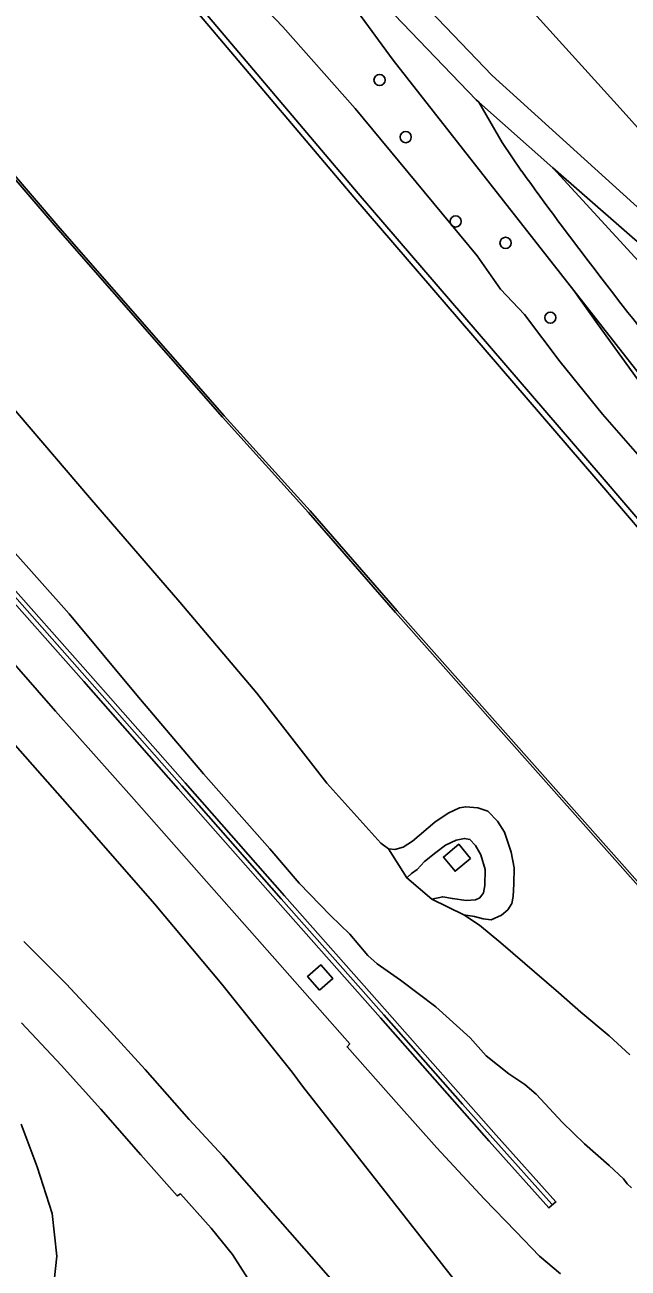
# Model space of a CAD drawing. Extents: x 157445 to 158888, y 383061 to 384688.
# Drawn here: x 157837.3 to 157890.3, y 383198.3 to 383307.4 of the extents above; entities that cross this region are included whole.
import ezdxf

# ---------------------------------------------------------------- set-up
doc = ezdxf.new("R2010")
doc.units = 0
for name, color, linetype in [('IMGEO_Berm_groen', 7, 'Continuous'), ('IMGEO_Boom', 7, 'Continuous'), ('IMGEO_Erf', 7, 'Continuous'), ('IMGEO_Geluidsscherm', 7, 'Continuous'), ('IMGEO_Grasland_overig', 7, 'Continuous'), ('IMGEO_Groenvoorziening', 7, 'Continuous'), ('IMGEO_Hek', 7, 'Continuous'), ('IMGEO_Kademuur', 7, 'Continuous'), ('IMGEO_Muur', 7, 'Continuous'), ('IMGEO_Oever', 7, 'Continuous'), ('IMGEO_Rijbaan_autoweg', 7, 'Continuous'), ('IMGEO_Terreindeel_gesloten', 7, 'Continuous'), ('IMGEO_Waterloop', 7, 'Continuous')]:
    doc.layers.add(name, color=color, linetype=linetype)

msp = doc.modelspace()

# ---------------------------------------------------------------- linework, layer by layer
at = {"layer": 'IMGEO_Berm_groen'}
for points in [[(157890.57, 383205.36), (157890.21, 383205.72), (157889.87, 383206.16), (157888.62, 383207.33), (157886.46, 383209.23), (157884.53, 383211.11), (157882.21, 383213.59), (157881.21, 383214.42), (157879.81, 383215.37), (157877.84, 383216.96), (157876.41, 383218.52), (157873.41, 383221.26), (157870.32, 383223.58), (157868.26, 383225.03), (157867.44, 383225.75), (157865.87, 383227.61), (157864.18, 383229.25), (157861.42, 383232.09), (157858.83, 383235.11), (157853.02, 383241.69), (157847.18, 383248.59), (157841.24, 383255.72), (157836.02, 383261.59)], [(157835.18, 383259.26), (157843.11, 383250.32), (157851.41, 383240.91), (157860.14, 383230.98), (157869.14, 383220.8), (157878.7, 383209.99), (157883.95, 383204.13), (157883.34, 383203.61), (157878.1, 383209.46), (157868.54, 383220.27), (157859.54, 383230.45), (157850.81, 383240.38), (157842.51, 383249.79), (157834.57, 383258.73)], [(157833.36, 383254.79), (157840.02, 383247.2), (157846.7, 383239.7), (157853.28, 383232.23), (157859.72, 383224.97), (157865.86, 383218), (157865.62, 383217.73), (157870.16, 383212.61), (157873.5, 383208.87), (157877.64, 383204.41), (157880.42, 383201.52), (157882.51, 383199.38), (157884.35, 383197.83)], [(157875.28, 383196.98), (157867.89, 383206.43), (157861.72, 383214.3), (157860.81, 383215.52), (157854.64, 383223.23), (157848.71, 383230.28), (157842.62, 383237.27), (157836.04, 383244.69)], [(157837.24, 383226.98), (157840.96, 383223.26), (157844.53, 383219.43), (157847.9, 383215.75), (157851.77, 383211.37), (157854.71, 383208.17), (157868.99, 383191.92)], [(157856.9, 383197.42), (157855.57, 383199.51), (157853.69, 383201.82), (157851.01, 383204.83), (157850.72, 383204.65), (157847.52, 383208.25), (157844, 383212.26), (157840.54, 383216.13), (157837.05, 383219.83)], [(157837.02, 383210.96), (157838.43, 383207.21), (157839.73, 383203.11), (157840.14, 383199.38), (157839.65, 383194.77)]]:
    msp.add_lwpolyline(points, dxfattribs=at)
msp.add_lwpolyline([(157863.21, 383222.72), (157862.16, 383223.92), (157863.32, 383224.93), (157864.37, 383223.73)], close=True, dxfattribs=at)
at = {"layer": 'IMGEO_Boom'}
for centre in [(157868.47, 383302.57), (157870.77, 383297.56), (157875.15, 383290.16), (157879.53, 383288.28), (157883.46, 383281.72)]:
    msp.add_circle(centre, 0.489, dxfattribs=at)
at = {"layer": 'IMGEO_Erf'}
msp.add_lwpolyline([(157849.7, 383344.14), (157889.59, 383300.09), (157949.89, 383232.91), (157999.1, 383263.08), (158003.18, 383265.58), (157976.61, 383304.58), (157965.54, 383320.73)], dxfattribs=at)
at = {"layer": 'IMGEO_Geluidsscherm'}
msp.add_lwpolyline([(157809.03, 383288.44), (157813.18, 383283.8), (157819.5, 383276.57), (157826.51, 383268.67), (157834.87, 383259), (157842.81, 383250.05), (157851.11, 383240.64), (157859.83, 383230.72), (157868.84, 383220.54), (157875.76, 383212.7), (157878.4, 383209.72), (157883.59, 383203.94)], dxfattribs=at)
at = {"layer": 'IMGEO_Grasland_overig'}
for points in [[(157890.43, 383217.04), (157888.62, 383218.69), (157886.15, 383220.79), (157884.18, 383222.51), (157879.13, 383226.85), (157877.24, 383228.41), (157875.88, 383229.31), (157873.06, 383230.68), (157870.86, 383232.56), (157869.27, 383235.12), (157868.57, 383235.62), (157863.83, 383240.88), (157857.71, 383248.76), (157850.93, 383256.76), (157843.01, 383265.95), (157833.59, 383276.94)], [(157836.02, 383261.59), (157841.24, 383255.72), (157847.18, 383248.59), (157853.02, 383241.69), (157858.83, 383235.11), (157861.42, 383232.09), (157864.18, 383229.25), (157865.87, 383227.61), (157867.44, 383225.75), (157868.26, 383225.03), (157870.32, 383223.58), (157873.41, 383221.26), (157876.41, 383218.52), (157877.84, 383216.96), (157879.81, 383215.37), (157881.21, 383214.42), (157882.21, 383213.59), (157884.53, 383211.11), (157886.46, 383209.23), (157888.62, 383207.33), (157889.87, 383206.16), (157890.21, 383205.72), (157890.57, 383205.36)]]:
    msp.add_lwpolyline(points, dxfattribs=at)
at = {"layer": 'IMGEO_Groenvoorziening'}
for points in [[(157922.54, 383262.11), (157933.28, 383250), (157948.97, 383232.31), (157949.89, 383232.91), (157889.59, 383300.09), (157849.7, 383344.14), (157807.53, 383390.72), (157805.59, 383393), (157803.74, 383395.36), (157793.51, 383406.39), (157792.45, 383406.43), (157792.44, 383405.69), (157792.9, 383398.29), (157821.75, 383365.65), (157839.42, 383345.49), (157844.56, 383339.58), (157857.16, 383325.09), (157878.36, 383302.97), (157892.35, 383290.29), (157895.75, 383287.54), (157912.57, 383272.68)], [(157943.41, 383231.06), (157945.63, 383232.42), (157929.94, 383250), (157920.64, 383260.41), (157913.49, 383268.06), (157905.24, 383276.05), (157904.08, 383277.06), (157883.67, 383294.86), (157910.82, 383265.3), (157917.23, 383258.69), (157925.19, 383250), (157939.44, 383233.81), (157942.33, 383230.95), (157943.25, 383231.86), (157943.82, 383231.47)], [(157870.86, 383232.56), (157871.27, 383232.96), (157871.76, 383233.31), (157872.41, 383233.99), (157873.41, 383234.8), (157874.25, 383235.42), (157875.19, 383235.86), (157875.94, 383236.02), (157876.4, 383235.94), (157876.88, 383235.41), (157877.35, 383234.57), (157877.73, 383233.29), (157877.72, 383231.88), (157877.59, 383231.26), (157877.26, 383230.82), (157876.89, 383230.65), (157876.08, 383230.59), (157874.86, 383230.74), (157874.02, 383230.9), (157873.06, 383230.68), (157875.88, 383229.31), (157876.8, 383229.18), (157877.57, 383228.96), (157878.28, 383228.89), (157879.17, 383229.28), (157879.73, 383229.76), (157880.07, 383230.31), (157880.19, 383230.92), (157880.27, 383232.04), (157880.28, 383233.43), (157880.02, 383234.81), (157879.43, 383236.58), (157878.83, 383237.54), (157877.96, 383238.41), (157877.11, 383238.71), (157876.04, 383238.81), (157875.49, 383238.71), (157874.5, 383238.24), (157873.32, 383237.45), (157871.35, 383235.77), (157870.53, 383235.25), (157869.81, 383235.04), (157869.27, 383235.12)], [(157873.06, 383230.68), (157874.02, 383230.9), (157874.86, 383230.74), (157876.08, 383230.59), (157876.89, 383230.65), (157877.26, 383230.82), (157877.59, 383231.26), (157877.72, 383231.88), (157877.73, 383233.29), (157877.35, 383234.57), (157876.88, 383235.41), (157876.4, 383235.94), (157875.94, 383236.02), (157875.19, 383235.86), (157874.25, 383235.42), (157873.41, 383234.8), (157872.41, 383233.99), (157871.76, 383233.31), (157871.27, 383232.96), (157870.86, 383232.56)], [(157876.45, 383234.26), (157875.1, 383233.14), (157874.07, 383234.38), (157875.42, 383235.51)]]:
    msp.add_lwpolyline(points, close=True, dxfattribs=at)
for points in [[(157819.87, 383363.95), (157840.7, 383340.13), (157856.87, 383321.74), (157876.95, 383300.83), (157877.18, 383300.62), (157883.67, 383294.86), (157904.08, 383277.06), (157905.24, 383276.05), (157913.49, 383268.06), (157920.64, 383260.41), (157929.94, 383250), (157945.63, 383232.42), (157943.41, 383231.06), (157948.97, 383232.31), (157933.28, 383250), (157922.54, 383262.11), (157912.57, 383272.68), (157895.75, 383287.54), (157892.35, 383290.29), (157878.36, 383302.97), (157857.16, 383325.09), (157844.56, 383339.58), (157839.42, 383345.49), (157821.75, 383365.65)], [(157880.94, 383294.57), (157879.22, 383297.08), (157877.18, 383300.62), (157876.95, 383300.83), (157856.87, 383321.74), (157866.54, 383308.59), (157869.68, 383304.32), (157885.53, 383284.11), (157912.27, 383250), (157922.64, 383237.12), (157934.23, 383222.17), (157951.82, 383203.48), (157953.33, 383204.5)], [(157854.95, 383312.54), (157859.97, 383307.25), (157866.34, 383300.07), (157877.05, 383287.13), (157879.08, 383284.21), (157881.18, 383282), (157884.32, 383277.84), (157888.05, 383273.24), (157894.79, 383265.54), (157901.58, 383256.84), (157908.54, 383248.23), (157917.65, 383237.23), (157926.84, 383225.11), (157922.86, 383234.47), (157918.27, 383241.05), (157915.53, 383245.15), (157906.99, 383254.44), (157901.19, 383262.74), (157893.63, 383272.83), (157887.59, 383281.17), (157885.53, 383284.11), (157869.68, 383304.32), (157866.54, 383308.59)], [(157894.79, 383265.54), (157888.05, 383273.24), (157884.32, 383277.84), (157881.18, 383282), (157879.08, 383284.21), (157877.05, 383287.13), (157866.34, 383300.07), (157859.97, 383307.25), (157854.95, 383312.54)], [(157853.88, 383307.64), (157866.58, 383292.62), (157877.04, 383280.48), (157887.82, 383267.93), (157896.83, 383257.39)], [(157922.69, 383196.2), (157920.66, 383198.55), (157918.34, 383201.24), (157916.38, 383203.52), (157912.65, 383207.84), (157912.57, 383207.93), (157912.5, 383208.02), (157912.43, 383208.09), (157904.18, 383217.21), (157869.87, 383255.86), (157862.24, 383264.63), (157854.68, 383272.98), (157840.27, 383289.45), (157826.37, 383305.63)], [(157937.02, 383227.43), (157942.1, 383230.71), (157942.33, 383230.95), (157939.44, 383233.81), (157925.19, 383250), (157917.23, 383258.69), (157910.82, 383265.3), (157883.67, 383294.86), (157877.18, 383300.62), (157879.22, 383297.08), (157880.94, 383294.57)], [(157912.27, 383250), (157885.53, 383284.11), (157887.59, 383281.17), (157893.63, 383272.83)], [(157833.59, 383276.94), (157843.01, 383265.95), (157850.93, 383256.76), (157857.71, 383248.76), (157863.83, 383240.88), (157868.57, 383235.62), (157869.27, 383235.12), (157869.81, 383235.04), (157870.53, 383235.25), (157871.35, 383235.77), (157873.32, 383237.45), (157874.5, 383238.24), (157875.49, 383238.71), (157876.04, 383238.81), (157877.11, 383238.71), (157877.96, 383238.41), (157878.83, 383237.54), (157879.43, 383236.58), (157880.02, 383234.81), (157880.28, 383233.43), (157880.27, 383232.04), (157880.19, 383230.92), (157880.07, 383230.31), (157879.73, 383229.76), (157879.17, 383229.28), (157878.28, 383228.89), (157877.57, 383228.96), (157876.8, 383229.18), (157875.88, 383229.31), (157877.24, 383228.41), (157879.13, 383226.85), (157884.18, 383222.51), (157886.15, 383220.79), (157888.62, 383218.69), (157890.43, 383217.04)]]:
    msp.add_lwpolyline(points, dxfattribs=at)
msp.add_arc((158195.03, 383520.98), 387.18, 215.7854, 218.9817, dxfattribs=at)
msp.add_arc((158195.03, 383520.98), 387.18, 215.7854, 218.9817, dxfattribs=at)
at = {"layer": 'IMGEO_Hek'}
for points in [[(157889.59, 383300.09), (157849.7, 383344.14)], [(157949.89, 383232.91), (157889.59, 383300.09)]]:
    msp.add_lwpolyline(points, dxfattribs=at)
at = {"layer": 'IMGEO_Kademuur'}
for points in [[(157833.4, 383330.86), (157838.38, 383325.04), (157853.49, 383307.32), (157866.2, 383292.29), (157876.66, 383280.15), (157887.44, 383267.61), (157896.45, 383257.07), (157899.57, 383253.38), (157914.74, 383236.05), (157915.12, 383236.38), (157914.24, 383237.38), (157912.36, 383239.53), (157899.95, 383253.71), (157896.83, 383257.39), (157887.82, 383267.93), (157877.04, 383280.48), (157866.58, 383292.62), (157853.88, 383307.64), (157838.76, 383325.37), (157833.78, 383331.19)], [(157826.37, 383305.63), (157840.27, 383289.45), (157854.68, 383272.98), (157862.24, 383264.63), (157869.87, 383255.86), (157904.18, 383217.21), (157912.43, 383208.09), (157912.5, 383208.02), (157912.57, 383207.93), (157912.65, 383207.84), (157916.38, 383203.52), (157918.34, 383201.24), (157920.66, 383198.55), (157922.69, 383196.2)], [(157922.86, 383196.3), (157920.83, 383198.66), (157918.51, 383201.35), (157916.55, 383203.62), (157912.82, 383207.94), (157912.74, 383208.04), (157912.67, 383208.12), (157912.6, 383208.2), (157904.33, 383217.35), (157870.02, 383255.99), (157862.39, 383264.76), (157854.83, 383273.11), (157840.42, 383289.58), (157826.52, 383305.77)]]:
    msp.add_lwpolyline(points, dxfattribs=at)
at = {"layer": 'IMGEO_Muur'}
msp.add_lwpolyline([(157808.74, 383288.17), (157812.88, 383283.54), (157819.2, 383276.3), (157826.21, 383268.41), (157834.57, 383258.73), (157842.51, 383249.79), (157850.81, 383240.38), (157859.54, 383230.45), (157868.54, 383220.27), (157878.1, 383209.46), (157883.34, 383203.61), (157883.95, 383204.13), (157878.7, 383209.99), (157869.14, 383220.8), (157860.14, 383230.98), (157851.41, 383240.91), (157843.11, 383250.32), (157835.18, 383259.26), (157826.81, 383268.93), (157819.8, 383276.83), (157813.48, 383284.07), (157809.33, 383288.71)], close=True, dxfattribs=at)
at = {"layer": 'IMGEO_Oever'}
msp.add_lwpolyline([(157839.65, 383194.77), (157840.14, 383199.38), (157839.73, 383203.11), (157838.43, 383207.21), (157837.02, 383210.96)], dxfattribs=at)
at = {"layer": 'IMGEO_Rijbaan_autoweg'}
for points in [[(157884.35, 383197.83), (157882.51, 383199.38), (157880.42, 383201.52), (157877.64, 383204.41), (157873.5, 383208.87), (157870.16, 383212.61), (157865.62, 383217.73), (157865.86, 383218), (157859.72, 383224.97), (157853.28, 383232.23), (157846.7, 383239.7), (157840.02, 383247.2), (157833.36, 383254.79)], [(157836.04, 383244.69), (157842.62, 383237.27), (157848.71, 383230.28), (157854.64, 383223.23), (157860.81, 383215.52), (157861.72, 383214.3), (157867.89, 383206.43), (157875.28, 383196.98)], [(157868.99, 383191.92), (157854.71, 383208.17), (157851.77, 383211.37), (157847.9, 383215.75), (157844.53, 383219.43), (157840.96, 383223.26), (157837.24, 383226.98)], [(157837.05, 383219.83), (157840.54, 383216.13), (157844, 383212.26), (157847.52, 383208.25), (157850.72, 383204.65), (157851.01, 383204.83), (157853.69, 383201.82), (157855.57, 383199.51), (157856.9, 383197.42)]]:
    msp.add_lwpolyline(points, dxfattribs=at)
at = {"layer": 'IMGEO_Terreindeel_gesloten'}
for points in [[(157876.45, 383234.26), (157875.42, 383235.51), (157874.07, 383234.38), (157875.1, 383233.14)], [(157863.21, 383222.72), (157864.37, 383223.73), (157863.32, 383224.93), (157862.16, 383223.92)]]:
    msp.add_lwpolyline(points, close=True, dxfattribs=at)
at = {"layer": 'IMGEO_Waterloop'}
for points in [[(157896.45, 383257.07), (157887.44, 383267.61), (157876.66, 383280.15), (157866.2, 383292.29), (157853.49, 383307.32), (157838.38, 383325.04)], [(157826.52, 383305.77), (157840.42, 383289.58), (157854.83, 383273.11), (157862.39, 383264.76), (157870.02, 383255.99), (157904.33, 383217.35), (157912.6, 383208.2), (157912.67, 383208.12), (157912.74, 383208.04), (157912.82, 383207.94), (157916.55, 383203.62), (157918.51, 383201.35), (157920.83, 383198.66), (157922.86, 383196.3)]]:
    msp.add_lwpolyline(points, dxfattribs=at)

doc.saveas('drawing.dxf')
